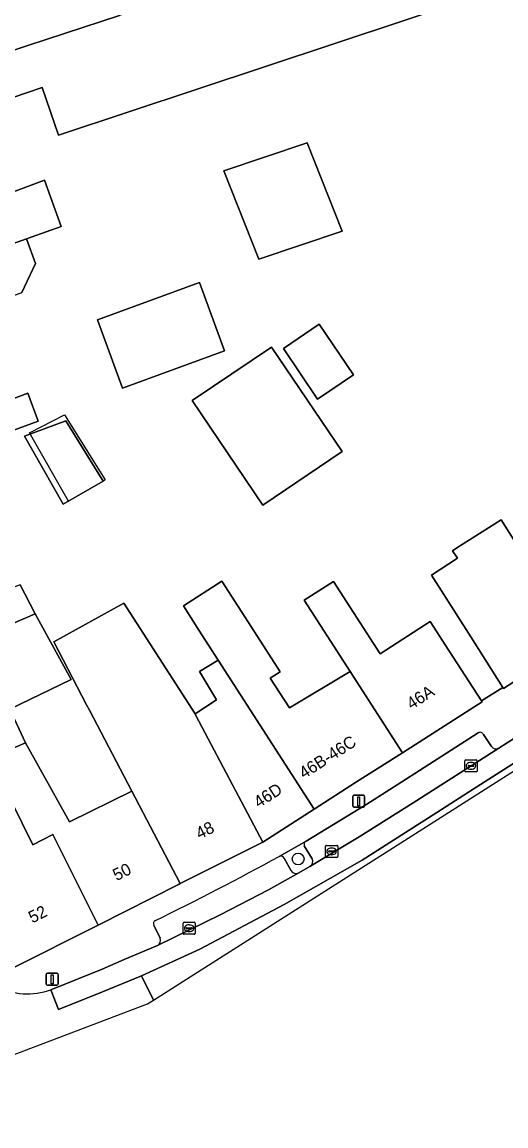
# Model space of a CAD drawing. Extents: x 159371 to 159986, y 382987 to 383597.
# Drawn here: x 159771.8 to 159811.9, y 383139 to 383230.6 of the extents above; entities that cross this region are included whole.
import ezdxf

# ---------------------------------------------------------------- set-up
doc = ezdxf.new("R2010")
doc.units = 0
for name, color, linetype in [('IMGEO_Boom', 7, 'Continuous'), ('IMGEO_Erf', 7, 'Continuous'), ('IMGEO_Groenvoorziening', 7, 'Continuous'), ('IMGEO_Kolk', 7, 'Continuous'), ('IMGEO_Lichtmast', 7, 'Continuous'), ('IMGEO_Pand', 7, 'Continuous'), ('IMGEO_Pand_nummerreeks', 7, 'Continuous'), ('IMGEO_Pand_vergunning_verleend', 7, 'Continuous'), ('IMGEO_Parkeervlak_open', 7, 'Continuous'), ('IMGEO_Rijbaan_lokaal_gesloten', 7, 'Continuous'), ('IMGEO_Rijbaan_lokaal_open', 7, 'Continuous'), ('IMGEO_Voetpad_open', 7, 'Continuous')]:
    doc.layers.add(name, color=color, linetype=linetype)

msp = doc.modelspace()

# ---------------------------------------------------------------- linework, layer by layer
at = {"layer": 'IMGEO_Boom'}
msp.add_circle((159794.688, 383161.127), 0.489, dxfattribs=at)
at = {"layer": 'IMGEO_Erf'}
for points in [[(159755.231, 383223.076), (159772.254, 383228.667), (159779.852, 383231.162), (159778.976, 383233.909), (159778.214, 383233.666), (159774.598, 383245.009), (159791.852, 383250), (159802.357, 383253.039), (159803.698, 383250), (159806.873, 383242.801), (159791.339, 383237.85), (159792.18, 383235.211), (159806.841, 383240.026), (159809.251, 383232.687), (159774.792, 383221.223), (159773.442, 383225.181), (159760.251, 383220.684)], [(159767.744, 383215.291), (159773.636, 383217.473), (159774.999, 383213.641), (159772.505, 383212.755), (159772.133, 383212.623), (159772.886, 383210.551), (159771.733, 383208.162)], [(159765.595, 383197.285), (159772.237, 383199.793), (159773.092, 383197.467), (159766.464, 383195.033)], [(159771.592, 383183.896), (159772.844, 383181.492), (159775.525, 383176.575), (159775.828, 383176.019), (159770.753, 383173.564), (159772.038, 383170.77), (159775.712, 383164.223), (159780.882, 383166.754), (159777.353, 383173.488), (159777.122, 383173.93), (159774.389, 383179.145), (159780.22, 383182.374), (159786.132, 383173.173), (159787.923, 383174.326), (159786.497, 383176.692), (159788.044, 383177.624), (159786.441, 383180.115), (159785.161, 383182.138), (159788.366, 383184.2), (159791.072, 383179.996), (159793.209, 383176.676), (159792.377, 383176.14), (159793.965, 383173.674), (159799.007, 383176.679), (159795.186, 383182.602), (159797.614, 383184.168), (159801.49, 383178.159), (159805.645, 383180.834), (159807.191, 383178.432), (159809.917, 383174.245), (159811.691, 383175.361), (159809.025, 383179.57), (159805.764, 383184.701), (159807.922, 383186.093), (159807.521, 383186.722), (159807.88, 383186.95), (159811.537, 383189.277), (159813.585, 383186.051)]]:
    msp.add_lwpolyline(points, dxfattribs=at)
for points in [[(159795.437, 383220.573), (159798.347, 383213.262), (159791.438, 383210.914), (159788.519, 383218.246)], [(159786.506, 383208.991), (159788.578, 383203.304), (159780.095, 383200.213), (159778.023, 383205.9)], [(159796.447, 383205.514), (159799.28, 383201.322), (159796.308, 383199.313), (159793.475, 383203.505)], [(159792.479, 383203.631), (159798.34, 383194.959), (159791.749, 383190.505), (159785.888, 383199.177)], [(159775.401, 383197.492), (159778.493, 383192.502), (159775.183, 383190.59), (159771.961, 383196.228)]]:
    msp.add_lwpolyline(points, close=True, dxfattribs=at)
at = {"layer": 'IMGEO_Groenvoorziening'}
for points in [[(159795.343, 383162.615), (159793.107, 383161.344)], [(159795.853, 383161.138), (159795.201, 383162.228)], [(159793.521, 383161.207), (159794.101, 383160.145)], [(159794.748, 383159.982), (159795.663, 383160.502)]]:
    msp.add_lwpolyline(points, dxfattribs=at)
for centre, radius, start, end in [((159795.505, 383162.336), 0.322, 120.10601, 199.59528), ((159793.234, 383161.033), 0.336, 31.17032, 112.20908), ((159795.397, 383160.928), 0.502, 302.00498, 24.72881), ((159794.513, 383160.414), 0.492, 213.17194, 298.5473)]:
    msp.add_arc(centre, radius, start, end, dxfattribs=at)
at = {"layer": 'IMGEO_Kolk'}
for p, q in [((159808.543, 383168.43), (159808.543, 383169.282)), ((159808.618, 383169.356), (159809.47, 383169.356)), ((159809.031, 383169.136), (159809.056, 383169.136)), ((159809.544, 383169.282), (159809.544, 383168.43)), ((159809.47, 383168.356), (159808.618, 383168.356)), ((159808.802, 383168.85), (159808.802, 383168.862)), ((159809.24, 383168.813), (159808.842, 383168.813)), ((159808.845, 383168.899), (159809.243, 383168.899)), ((159809.054, 383168.576), (159809.029, 383168.576)), ((159809.286, 383168.862), (159809.286, 383168.85)), ((159796.971, 383161.332), (159796.971, 383162.184)), ((159797.046, 383162.258), (159797.898, 383162.258)), ((159797.273, 383161.801), (159797.671, 383161.801)), ((159797.459, 383162.038), (159797.484, 383162.038)), ((159797.972, 383162.184), (159797.972, 383161.332)), ((159797.898, 383161.258), (159797.046, 383161.258)), ((159797.23, 383161.752), (159797.23, 383161.764)), ((159797.668, 383161.715), (159797.27, 383161.715)), ((159797.482, 383161.478), (159797.457, 383161.478)), ((159797.714, 383161.764), (159797.714, 383161.752)), ((159785.141, 383154.949), (159785.141, 383155.801)), ((159785.216, 383155.875), (159786.068, 383155.875)), ((159785.443, 383155.418), (159785.841, 383155.418)), ((159785.629, 383155.655), (159785.654, 383155.655)), ((159786.142, 383155.801), (159786.142, 383154.949)), ((159786.068, 383154.875), (159785.216, 383154.875)), ((159785.4, 383155.369), (159785.4, 383155.381)), ((159785.838, 383155.332), (159785.44, 383155.332)), ((159785.652, 383155.095), (159785.627, 383155.095)), ((159785.884, 383155.381), (159785.884, 383155.369))]:
    msp.add_line(p, q, dxfattribs=at)
for points in [[(159808.543, 383168.43), (159808.543, 383169.282)], [(159808.618, 383169.356), (159809.47, 383169.356)], [(159809.544, 383169.282), (159809.544, 383168.43)], [(159809.47, 383168.356), (159808.618, 383168.356)], [(159796.971, 383161.332), (159796.971, 383162.184)], [(159797.046, 383162.258), (159797.898, 383162.258)], [(159797.972, 383162.184), (159797.972, 383161.332)], [(159797.898, 383161.258), (159797.046, 383161.258)], [(159785.141, 383154.949), (159785.141, 383155.801)], [(159785.216, 383155.875), (159786.068, 383155.875)], [(159786.142, 383155.801), (159786.142, 383154.949)], [(159786.068, 383154.875), (159785.216, 383154.875)]]:
    msp.add_lwpolyline(points, dxfattribs=at)
for centre, radius, start, end in [((159808.62, 383169.28), 0.0765, 91.55205, 178.44795), ((159808.62, 383169.28), 0.0765, 91.55205, 178.44795), ((159809.468, 383169.28), 0.0765, 1.55205, 88.44795), ((159809.468, 383169.28), 0.0765, 1.55205, 88.44795), ((159808.62, 383168.432), 0.0765, 181.55205, 268.44795), ((159808.62, 383168.432), 0.0765, 181.55205, 268.44795), ((159808.842, 383168.859), 0.0403, 85.87752, 175.75265), ((159808.839, 383168.849), 0.0366, 178.93798, 274.71019), ((159809.243, 383168.856), 0.043, 264.86636, 352.45326), ((159809.247, 383168.861), 0.0386, 1.73085, 96.63898), ((159809.468, 383168.432), 0.0765, 271.55205, 358.44795), ((159809.468, 383168.432), 0.0765, 271.55205, 358.44795), ((159797.048, 383162.182), 0.0765, 91.55205, 178.44795), ((159797.048, 383162.182), 0.0765, 91.55205, 178.44795), ((159797.27, 383161.761), 0.0403, 85.87752, 175.75265), ((159797.675, 383161.763), 0.0386, 1.73085, 96.63898), ((159797.896, 383162.182), 0.0765, 1.55205, 88.44795), ((159797.896, 383162.182), 0.0765, 1.55205, 88.44795), ((159797.048, 383161.334), 0.0765, 181.55205, 268.44795), ((159797.048, 383161.334), 0.0765, 181.55205, 268.44795), ((159797.267, 383161.751), 0.0366, 178.93798, 274.71019), ((159797.671, 383161.758), 0.043, 264.86636, 352.45326), ((159797.896, 383161.334), 0.0765, 271.55205, 358.44795), ((159797.896, 383161.334), 0.0765, 271.55205, 358.44795), ((159785.218, 383155.799), 0.0765, 91.55205, 178.44795), ((159785.218, 383155.799), 0.0765, 91.55205, 178.44795), ((159785.44, 383155.378), 0.0403, 85.87752, 175.75265), ((159785.845, 383155.38), 0.0386, 1.73085, 96.63898), ((159786.066, 383155.799), 0.0765, 1.55205, 88.44795), ((159786.066, 383155.799), 0.0765, 1.55205, 88.44795), ((159785.218, 383154.951), 0.0765, 181.55205, 268.44795), ((159785.218, 383154.951), 0.0765, 181.55205, 268.44795), ((159785.437, 383155.368), 0.0366, 178.93798, 274.71019), ((159785.841, 383155.375), 0.043, 264.86636, 352.45326), ((159786.066, 383154.951), 0.0765, 271.55205, 358.44795), ((159786.066, 383154.951), 0.0765, 271.55205, 358.44795)]:
    msp.add_arc(centre, radius, start, end, dxfattribs=at)
for centre, major_axis, ratio, start_param, end_param in [((159809.03, 383168.856), (-0.387, 0.002), 0.722429, 4.712389, 7.853982), ((159809.055, 383168.856), (-0.39, 0.002), 0.717154, 1.570796, 4.712389), ((159797.458, 383161.758), (-0.387, 0.002), 0.722429, 4.712389, 7.853982), ((159797.483, 383161.758), (-0.39, 0.002), 0.717154, 1.570796, 4.712389), ((159785.628, 383155.375), (-0.387, 0.002), 0.722429, 4.712389, 7.853982), ((159785.653, 383155.375), (-0.39, 0.002), 0.717154, 1.570796, 4.712389)]:
    msp.add_ellipse(centre, major_axis=major_axis, ratio=ratio, start_param=start_param, end_param=end_param, dxfattribs=at)
at = {"layer": 'IMGEO_Lichtmast'}
for p, q in [((159799.321, 383166.418), (159800.111, 383166.418)), ((159800.111, 383166.418), (159799.321, 383166.418)), ((159799.221, 383165.518), (159799.221, 383166.318)), ((159799.221, 383166.318), (159799.221, 383165.518)), ((159800.211, 383166.318), (159800.211, 383165.518)), ((159800.211, 383165.518), (159800.211, 383166.318)), ((159800.111, 383165.418), (159799.321, 383165.418)), ((159799.321, 383165.418), (159800.111, 383165.418)), ((159773.763, 383150.738), (159773.763, 383151.538)), ((159773.763, 383151.538), (159773.763, 383150.738)), ((159773.863, 383151.638), (159774.653, 383151.638)), ((159774.653, 383151.638), (159773.863, 383151.638)), ((159774.753, 383151.538), (159774.753, 383150.738)), ((159774.753, 383150.738), (159774.753, 383151.538)), ((159774.653, 383150.638), (159773.863, 383150.638)), ((159773.863, 383150.638), (159774.653, 383150.638))]:
    msp.add_line(p, q, dxfattribs=at)
for points in [[(159799.641, 383166.293), (159799.791, 383166.293), (159799.791, 383165.543), (159799.641, 383165.543), (159799.641, 383166.293)], [(159774.183, 383151.513), (159774.333, 383151.513), (159774.333, 383150.763), (159774.183, 383150.763), (159774.183, 383151.513)]]:
    msp.add_lwpolyline(points, dxfattribs=at)
for centre, start, end in [((159799.321, 383166.318), 90, 180), ((159799.321, 383166.318), 90, 180), ((159800.111, 383166.318), 0, 90), ((159800.111, 383166.318), 360, 90), ((159799.321, 383165.518), 180, 270), ((159799.321, 383165.518), 180, 270), ((159800.111, 383165.518), 270, 0), ((159800.111, 383165.518), 270, 0), ((159773.863, 383151.538), 90, 180), ((159773.863, 383151.538), 90, 180), ((159774.653, 383151.538), 0, 90), ((159774.653, 383151.538), 360, 90), ((159773.863, 383150.738), 180, 270), ((159773.863, 383150.738), 180, 270), ((159774.653, 383150.738), 270, 0), ((159774.653, 383150.738), 270, 0)]:
    msp.add_arc(centre, 0.1, start, end, dxfattribs=at)
at = {"layer": 'IMGEO_Pand'}
for points in [[(159809.251, 383232.687), (159806.841, 383240.026), (159792.18, 383235.211), (159779.852, 383231.162), (159772.254, 383228.667), (159755.231, 383223.076), (159752.032, 383222.025), (159747.281, 383220.465), (159749.994, 383213.281), (159757.934, 383215.919), (159755.882, 383221.353), (159759.592, 383222.618), (159760.251, 383220.684), (159773.442, 383225.181), (159774.792, 383221.223)], [(159791.438, 383210.914), (159798.347, 383213.262), (159795.437, 383220.573), (159788.519, 383218.246)], [(159772.133, 383212.623), (159772.505, 383212.755), (159774.999, 383213.641), (159773.636, 383217.473), (159767.744, 383215.291), (159768.02, 383214.544), (159764.856, 383213.372), (159763.709, 383216.409), (159758.385, 383214.724), (159757.934, 383215.919), (159749.994, 383213.281), (159752.878, 383205.643), (159758.969, 383207.944), (159768.704, 383211.404)], [(159767.264, 383206.529), (159768.271, 383206.897), (159771.733, 383208.162), (159772.886, 383210.551), (159772.133, 383212.623), (159768.704, 383211.404), (159758.969, 383207.944), (159759.318, 383207.022), (159753.208, 383204.715), (159755.132, 383199.619), (159755.323, 383199.113), (159760.001, 383200.88), (159763.734, 383202.29), (159768.224, 383203.986)], [(159778.023, 383205.9), (159780.095, 383200.213), (159788.578, 383203.304), (159786.506, 383208.991)], [(159793.475, 383203.505), (159796.308, 383199.313), (159799.28, 383201.322), (159796.447, 383205.514)], [(159785.888, 383199.177), (159791.749, 383190.505), (159798.34, 383194.959), (159792.479, 383203.631)], [(159773.092, 383197.467), (159772.237, 383199.793), (159765.595, 383197.285), (159765.492, 383197.562), (159765.315, 383198.038), (159764.531, 383200.149), (159760.814, 383198.746), (159756.136, 383196.979), (159756.217, 383196.766), (159758.069, 383191.862), (159760.034, 383192.604), (159765.903, 383194.821), (159766.464, 383195.033)], [(159771.961, 383196.228), (159775.183, 383190.59), (159778.493, 383192.502), (159775.401, 383197.492)], [(159813.585, 383186.051), (159811.537, 383189.277), (159807.88, 383186.95), (159807.521, 383186.722), (159807.922, 383186.093), (159805.764, 383184.701), (159809.025, 383179.57), (159811.691, 383175.361), (159811.734, 383175.293), (159814.024, 383176.753), (159817.913, 383179.235)], [(159765.693, 383181.637), (159767.053, 383179.001), (159772.844, 383181.492), (159771.592, 383183.896)], [(159799.007, 383176.679), (159793.965, 383173.674), (159792.377, 383176.14), (159793.209, 383176.676), (159791.072, 383179.996), (159788.366, 383184.2), (159785.161, 383182.138), (159786.441, 383180.115), (159788.044, 383177.624), (159796.008, 383165.252), (159799.543, 383167.518), (159803.348, 383169.951)], [(159807.191, 383178.432), (159805.645, 383180.834), (159801.49, 383178.159), (159797.614, 383184.168), (159795.186, 383182.602), (159799.007, 383176.679), (159803.348, 383169.951), (159809.362, 383173.795), (159809.96, 383174.177), (159809.917, 383174.245)], [(159786.192, 383173.046), (159786.132, 383173.173), (159780.22, 383182.374), (159774.389, 383179.145), (159777.122, 383173.93), (159777.353, 383173.488), (159780.882, 383166.754), (159784.9, 383159.087), (159791.761, 383162.531)], [(159772.844, 383181.492), (159767.053, 383179.001), (159765.615, 383178.382), (159766.853, 383175.651), (159768.7, 383172.431), (159770.128, 383169.942), (159772.038, 383170.77), (159770.753, 383173.564), (159775.828, 383176.019), (159775.525, 383176.575)], [(159788.044, 383177.624), (159786.497, 383176.692), (159787.923, 383174.326), (159786.132, 383173.173), (159786.192, 383173.046), (159791.761, 383162.531), (159796.008, 383165.252)], [(159780.882, 383166.754), (159775.712, 383164.223), (159772.038, 383170.77), (159770.128, 383169.942), (159769.075, 383169.485), (159772.643, 383162.314), (159774.314, 383163.154), (159778.086, 383155.645), (159784.745, 383159.01), (159784.9, 383159.087)], [(159774.314, 383163.154), (159772.643, 383162.314), (159769.075, 383169.485), (159768.89, 383169.862), (159763.473, 383167.355), (159767.011, 383159.567), (159770.805, 383151.967), (159778.086, 383155.645)]]:
    msp.add_lwpolyline(points, close=True, dxfattribs=at)
at = {"layer": 'IMGEO_Pand_vergunning_verleend'}
msp.add_lwpolyline([(159772.373, 383196.495), (159775.283, 383197.998), (159778.651, 383192.593), (159778.493, 383192.502), (159775.608, 383190.835)], close=True, dxfattribs=at)
at = {"layer": 'IMGEO_Parkeervlak_open'}
for points in [[(159809.641, 383171.588), (159802.918, 383167.292), (159800.384, 383165.683), (159795.343, 383162.615)], [(159810.74, 383170.469), (159810.071, 383171.471)], [(159795.663, 383160.502), (159799.753, 383162.952), (159804.239, 383165.783), (159811.344, 383170.326)], [(159795.201, 383162.228), (159795.853, 383161.138)], [(159794.101, 383160.145), (159793.521, 383161.207)], [(159783.018, 383153.948), (159788.218, 383156.48), (159792.221, 383158.572), (159794.748, 383159.982)], [(159782.712, 383155.644), (159783.244, 383154.539)]]:
    msp.add_lwpolyline(points, dxfattribs=at)
for centre, radius, start, end in [((159809.811, 383171.363), 0.282, 22.47248, 127.08494), ((159811.117, 383170.715), 0.451, 213.14091, 300.21949), ((159795.505, 383162.336), 0.322, 120.10601, 199.59528), ((159685.423, 383356.496), 222.89, 295.91403, 298.88973), ((159793.234, 383161.033), 0.336, 31.17032, 112.20908), ((159795.397, 383160.928), 0.502, 302.00498, 24.72881), ((159794.513, 383160.414), 0.492, 213.17194, 298.5473), ((159782.919, 383155.784), 0.249, 110.58867, 214.02234), ((159782.741, 383154.393), 0.524, 301.95391, 16.19211)]:
    msp.add_arc(centre, radius, start, end, dxfattribs=at)
at = {"layer": 'IMGEO_Rijbaan_lokaal_gesloten'}
msp.add_lwpolyline([(159814.81, 383172.533), (159811.344, 383170.326), (159804.239, 383165.783), (159799.753, 383162.952), (159795.663, 383160.502), (159794.748, 383159.982), (159792.221, 383158.572), (159788.218, 383156.48), (159783.018, 383153.948), (159780.254, 383152.768), (159778.418, 383151.988), (159774.28, 383150.32), (159774.148, 383150.271), (159774.791, 383148.642), (159778.448, 383150.096), (159781.672, 383151.437), (159786.518, 383153.631), (159793.519, 383157.339), (159800.01, 383161.039), (159806.196, 383164.972), (159809.224, 383166.913), (159822.984, 383175.702)], dxfattribs=at)
at = {"layer": 'IMGEO_Rijbaan_lokaal_open'}
for points in [[(159782.678, 383149.411), (159870.405, 383205.208), (159949.617, 383264.636), (159949.02, 383265.371), (159897.491, 383225.958), (159894.22, 383223.535), (159888.449, 383219.325), (159880.097, 383213.321)], [(159845.859, 383190.28), (159829.352, 383179.716), (159822.984, 383175.702), (159809.224, 383166.913), (159806.196, 383164.972), (159800.01, 383161.039), (159793.519, 383157.339), (159786.518, 383153.631), (159781.672, 383151.437), (159782.678, 383149.411)], [(159755.499, 383138.964), (159767.963, 383143.697), (159782.186, 383149.098), (159782.678, 383149.411), (159781.672, 383151.437), (159778.448, 383150.096), (159774.791, 383148.642), (159774.148, 383150.271)]]:
    msp.add_lwpolyline(points, dxfattribs=at)
msp.add_arc((159772.179, 383155.77), 5.841, 197.95841, 289.69995, dxfattribs=at)
at = {"layer": 'IMGEO_Voetpad_open'}
for points in [[(159811.344, 383170.326), (159814.81, 383172.533), (159813.718, 383174.27), (159815.54, 383175.318), (159834.482, 383187.438), (159834.586, 383187.507), (159836.432, 383188.731), (159837.492, 383187.022), (159842.252, 383190.028)], [(159814.024, 383176.753), (159811.734, 383175.293), (159811.691, 383175.361), (159809.917, 383174.245), (159809.96, 383174.177), (159809.362, 383173.795), (159803.348, 383169.951), (159799.543, 383167.518), (159796.008, 383165.252), (159791.761, 383162.531), (159784.9, 383159.087), (159784.745, 383159.01), (159778.086, 383155.645), (159770.805, 383151.967)], [(159793.107, 383161.344), (159795.343, 383162.615), (159800.384, 383165.683), (159802.918, 383167.292), (159809.641, 383171.588)], [(159810.071, 383171.471), (159810.74, 383170.469)], [(159783.244, 383154.539), (159782.712, 383155.644)], [(159774.148, 383150.271), (159774.28, 383150.32), (159778.418, 383151.988), (159780.254, 383152.768), (159783.018, 383153.948)]]:
    msp.add_lwpolyline(points, dxfattribs=at)
for centre, radius, start, end in [((159809.811, 383171.363), 0.282, 22.47248, 127.08494), ((159811.117, 383170.715), 0.451, 213.14091, 300.21949), ((159685.423, 383356.496), 222.89, 295.91403, 298.88973), ((159782.919, 383155.784), 0.249, 110.58867, 214.02234), ((159782.741, 383154.393), 0.524, 301.95391, 16.19211), ((159772.179, 383155.77), 5.841, 197.95841, 289.69995)]:
    msp.add_arc(centre, radius, start, end, dxfattribs=at)

# ---------------------------------------------------------------- texts
at = {"layer": 'IMGEO_Pand_nummerreeks'}
for s, rotation, p in [('46A', 32.77892, (159804.104, 383173.494)), ('46B-46C', 32.76746, (159795.172, 383167.743)), ('46D', 32.78465, (159791.415, 383165.325)), ('48', 26.66546, (159786.501, 383162.74)), ('50', 26.66546, (159779.611, 383159.28)), ('52', 26.66546, (159772.612, 383155.765))]:
    msp.add_text(s, height=1, rotation=rotation, dxfattribs=at).set_placement(p)

doc.saveas('drawing.dxf')
